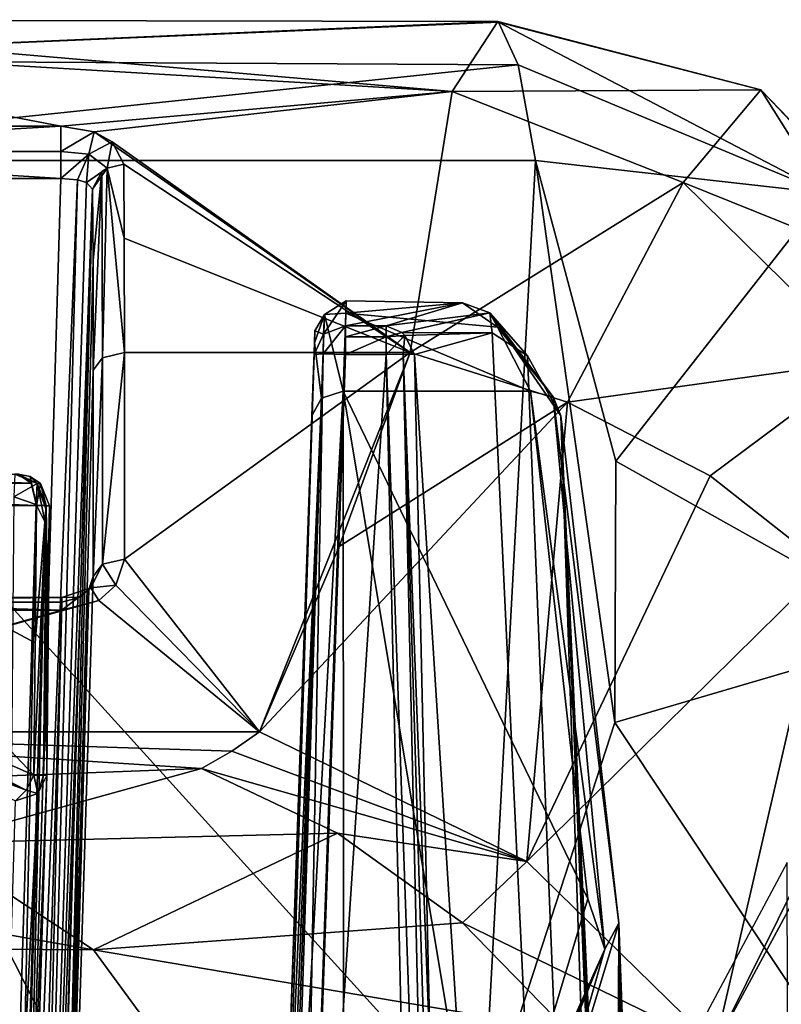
# Model space of a CAD drawing. Header units: millimetres. Extents: x -18.9 to 18.9, y -8.8 to 59.9.
# Tile 460 of 461: x 10 to 14.9, y 53.5 to 59.8. Entities that reach past the tile are written whole.
import ezdxf

# ---------------------------------------------------------------- set-up
doc = ezdxf.new("R2010")
doc.units = ezdxf.units.MM
doc.header["$LTSCALE"] = 65.185185
for name, color, linetype in [('1', 7, 'CONTINUOUS'), ('19', 7, 'CONTINUOUS'), ('248', 7, 'CONTINUOUS'), ('249', 7, 'CONTINUOUS'), ('255', 7, 'CONTINUOUS'), ('259', 7, 'CONTINUOUS'), ('260', 7, 'CONTINUOUS'), ('261', 7, 'CONTINUOUS'), ('262', 7, 'CONTINUOUS'), ('263', 7, 'CONTINUOUS'), ('264', 7, 'CONTINUOUS'), ('341', 7, 'CONTINUOUS'), ('342', 7, 'CONTINUOUS'), ('344', 7, 'CONTINUOUS'), ('354', 7, 'CONTINUOUS'), ('355', 7, 'CONTINUOUS'), ('401', 7, 'CONTINUOUS'), ('402', 7, 'CONTINUOUS'), ('403', 7, 'CONTINUOUS'), ('404', 7, 'CONTINUOUS'), ('405', 7, 'CONTINUOUS'), ('425', 7, 'CONTINUOUS'), ('437', 7, 'CONTINUOUS'), ('438', 7, 'CONTINUOUS'), ('443', 7, 'CONTINUOUS'), ('444', 7, 'CONTINUOUS'), ('445', 7, 'CONTINUOUS'), ('446', 7, 'CONTINUOUS'), ('511', 7, 'CONTINUOUS'), ('514', 7, 'CONTINUOUS'), ('515', 7, 'CONTINUOUS'), ('516', 7, 'CONTINUOUS'), ('517', 7, 'CONTINUOUS'), ('518', 7, 'CONTINUOUS'), ('519', 7, 'CONTINUOUS'), ('831', 7, 'CONTINUOUS'), ('862', 7, 'CONTINUOUS'), ('910', 7, 'CONTINUOUS'), ('922', 7, 'CONTINUOUS'), ('923', 7, 'CONTINUOUS'), ('924', 7, 'CONTINUOUS'), ('925', 7, 'CONTINUOUS'), ('945', 7, 'CONTINUOUS'), ('946', 7, 'CONTINUOUS'), ('947', 7, 'CONTINUOUS'), ('972', 7, 'CONTINUOUS'), ('973', 7, 'CONTINUOUS')]:
    doc.layers.add(name, color=color, linetype=linetype)

msp = doc.modelspace()

# ---------------------------------------------------------------- linework, layer by layer
at = {"layer": '1', "color": 7, "linetype": 'Continuous'}
for points in [[(14.4873, 53.2453, -9.6373), (15.1267, 54.4298, -8.5991), (14.4221, 26.4, -9.7346), (14.4873, 53.2453, -9.6373)], [(14.4221, 26.4, -9.7346), (15.1267, 54.4298, -8.5991), (15.1861, 26.4, -8.4937), (14.4221, 26.4, -9.7346)]]:
    msp.add_3dface(points, dxfattribs=at)
at = {"layer": '19', "color": 7, "linetype": 'Continuous'}
for points in [[(12.5656, 57.6651, -5.7951), (14.5415, 26.593, -3.3512), (13.061, 57.8023, -4.5559), (12.5656, 57.6651, -5.7951)], [(13.061, 57.8023, -4.5559), (14.5415, 26.593, -3.3512), (13.2876, 57.6564, -3.8633), (13.061, 57.8023, -4.5559)], [(12.6662, 53.1168, -5.9553), (14.5415, 26.593, -3.3512), (12.5656, 57.6651, -5.7951), (12.6662, 53.1168, -5.9553)], [(13.2876, 57.6564, -3.8633), (14.5415, 26.593, -3.3512), (13.5006, 57.2732, -3.0969), (13.2876, 57.6564, -3.8633)], [(14.9361, 26.207, 0), (14.8867, 26.387, 1.1335), (13.5006, 57.2732, -3.0969), (14.9361, 26.207, 0)], [(13.5006, 57.2732, -3.0969), (14.8867, 26.387, 1.1335), (13.8721, 54.0291, 1.6038), (13.5006, 57.2732, -3.0969)], [(14.8796, 26.3995, -1.2182), (14.9361, 26.207, 0), (13.5006, 57.2732, -3.0969), (14.8796, 26.3995, -1.2182)], [(14.8178, 26.4787, -1.7993), (14.8796, 26.3995, -1.2182), (13.5006, 57.2732, -3.0969), (14.8178, 26.4787, -1.7993)], [(14.7723, 26.5175, -2.1316), (14.8178, 26.4787, -1.7993), (13.5006, 57.2732, -3.0969), (14.7723, 26.5175, -2.1316)], [(14.5415, 26.593, -3.3512), (14.7723, 26.5175, -2.1316), (13.5006, 57.2732, -3.0969), (14.5415, 26.593, -3.3512)], [(13.8721, 54.0291, 1.6038), (13.7944, 34.593, 4.9133), (13.2058, 51.8435, 4.7701), (13.8721, 54.0291, 1.6038)], [(13.8475, 34.5631, 4.7647), (13.7944, 34.593, 4.9133), (13.8721, 54.0291, 1.6038), (13.8475, 34.5631, 4.7647)], [(13.8933, 34.4778, 4.6389), (13.8475, 34.5631, 4.7647), (13.8721, 54.0291, 1.6038), (13.8933, 34.4778, 4.6389)], [(13.9402, 34.207, 4.5267), (13.8933, 34.4778, 4.6389), (13.8721, 54.0291, 1.6038), (13.9402, 34.207, 4.5267)], [(13.9714, 33.4402, 4.5173), (13.9402, 34.207, 4.5267), (13.8721, 54.0291, 1.6038), (13.9714, 33.4402, 4.5173)], [(14.0055, 32.6, 4.5071), (13.9714, 33.4402, 4.5173), (13.8721, 54.0291, 1.6038), (14.0055, 32.6, 4.5071)], [(14.1264, 29.6194, 4.4706), (14.0055, 32.6, 4.5071), (13.8721, 54.0291, 1.6038), (14.1264, 29.6194, 4.4706)], [(14.2489, 26.593, 4.4333), (14.1264, 29.6194, 4.4706), (13.8721, 54.0291, 1.6038), (14.2489, 26.593, 4.4333)], [(14.4053, 26.593, 3.895), (14.2489, 26.593, 4.4333), (13.8721, 54.0291, 1.6038), (14.4053, 26.593, 3.895)], [(14.5415, 26.593, 3.3512), (14.4053, 26.593, 3.895), (13.8721, 54.0291, 1.6038), (14.5415, 26.593, 3.3512)], [(14.7878, 26.5056, 2.024), (14.5415, 26.593, 3.3512), (13.8721, 54.0291, 1.6038), (14.7878, 26.5056, 2.024)], [(14.8176, 26.4788, 1.8003), (14.7878, 26.5056, 2.024), (13.8721, 54.0291, 1.6038), (14.8176, 26.4788, 1.8003)], [(14.8867, 26.387, 1.1335), (14.8176, 26.4788, 1.8003), (13.8721, 54.0291, 1.6038), (14.8867, 26.387, 1.1335)]]:
    msp.add_3dface(points, dxfattribs=at)
at = {"layer": '248', "color": 7, "linetype": 'Continuous'}
for points in [[(13.338, 58.9045, -1.905), (7.3992, 58.9045, -1.905), (13.004, 52.7259, 6.9189), (13.338, 58.9045, -1.905)], [(13.004, 52.7259, 6.9189), (7.3992, 58.9045, -1.905), (11.5468, 50.7466, 9.7457), (13.004, 52.7259, 6.9189)], [(11.5468, 50.7466, 9.7457), (7.3992, 58.9045, -1.905), (9.4771, 49.0449, 12.1759), (11.5468, 50.7466, 9.7457)], [(13.8457, 55.3121, 3.2254), (13.338, 58.9045, -1.905), (13.004, 52.7259, 6.9189), (13.8457, 55.3121, 3.2254)], [(13.8523, 56.9835, 0.8384), (13.338, 58.9045, -1.905), (13.8457, 55.3121, 3.2254), (13.8523, 56.9835, 0.8384)]]:
    msp.add_3dface(points, dxfattribs=at)
at = {"layer": '249', "color": 7, "linetype": 'Continuous'}
for points in [[(11.5732, 55.2528, -10.5658), (10.7107, 56.3571, -9.7926), (12.5376, 57.6766, -8.8687), (11.5732, 55.2528, -10.5658)], [(12.5376, 57.6766, -8.8687), (10.7107, 56.3571, -9.7926), (10.7107, 57.6766, -8.8687), (12.5376, 57.6766, -8.8687)], [(12.0839, 56.4373, -9.7364), (11.5732, 55.2528, -10.5658), (12.5376, 57.6766, -8.8687), (12.0839, 56.4373, -9.7364)], [(10.6546, 56.1899, -9.9097), (10.7107, 56.3571, -9.7926), (11.5732, 55.2528, -10.5658), (10.6546, 56.1899, -9.9097)], [(10.5473, 56.0929, -9.9776), (10.6546, 56.1899, -9.9097), (11.5732, 55.2528, -10.5658), (10.5473, 56.0929, -9.9776)], [(10.3108, 56.0295, -10.022), (10.5473, 56.0929, -9.9776), (7.5459, 55.2528, -10.5658), (10.3108, 56.0295, -10.022)], [(7.5459, 55.2528, -10.5658), (10.5473, 56.0929, -9.9776), (11.5732, 55.2528, -10.5658), (7.5459, 55.2528, -10.5658)], [(7.5459, 56.0295, -10.022), (10.3108, 56.0295, -10.022), (7.5459, 55.2528, -10.5658), (7.5459, 56.0295, -10.022)]]:
    msp.add_3dface(points, dxfattribs=at)
at = {"layer": '255', "color": 7, "linetype": 'Continuous'}
for points in [[(7.4408, 59.549, -3.1824), (13.0978, 59.7929, -4.3749), (7.4785, 59.8048, -4.5757), (7.4408, 59.549, -3.1824)], [(13.0978, 59.7929, -4.3749), (12.8067, 59.3451, -6.8756), (7.4785, 59.8048, -4.5757), (13.0978, 59.7929, -4.3749)], [(7.4785, 59.8048, -4.5757), (12.8067, 59.3451, -6.8756), (7.51, 59.6593, -5.986), (7.4785, 59.8048, -4.5757)], [(13.1016, 59.7899, -4.3397), (13.0978, 59.7929, -4.3749), (7.4408, 59.549, -3.1824), (13.1016, 59.7899, -4.3397)], [(13.2287, 59.5166, -3.0888), (13.1016, 59.7899, -4.3397), (7.4408, 59.549, -3.1824), (13.2287, 59.5166, -3.0888)], [(7.51, 59.6593, -5.986), (12.8067, 59.3451, -6.8756), (10.3031, 59.1242, -7.2982), (7.51, 59.6593, -5.986)], [(7.5325, 59.1242, -7.2982), (7.51, 59.6593, -5.986), (10.3031, 59.1242, -7.2982), (7.5325, 59.1242, -7.2982)], [(7.3992, 58.9045, -1.905), (13.2287, 59.5166, -3.0888), (7.4408, 59.549, -3.1824), (7.3992, 58.9045, -1.905)], [(7.3992, 58.9045, -1.905), (13.338, 58.9045, -1.905), (13.2287, 59.5166, -3.0888), (7.3992, 58.9045, -1.905)], [(10.3031, 59.1242, -7.2982), (12.8067, 59.3451, -6.8756), (10.5155, 59.0889, -7.3574), (10.3031, 59.1242, -7.2982)], [(12.8067, 59.3451, -6.8756), (12.5376, 57.6766, -8.8687), (10.5155, 59.0889, -7.3574), (12.8067, 59.3451, -6.8756)], [(10.5155, 59.0889, -7.3574), (12.5376, 57.6766, -8.8687), (10.6308, 59.0249, -7.4606), (10.5155, 59.0889, -7.3574)], [(12.5376, 57.6766, -8.8687), (10.7059, 58.8817, -7.6731), (10.6308, 59.0249, -7.4606), (12.5376, 57.6766, -8.8687)], [(10.7059, 58.8817, -7.6731), (12.5376, 57.6766, -8.8687), (10.7092, 58.4083, -8.2433), (10.7059, 58.8817, -7.6731)], [(12.5376, 57.6766, -8.8687), (10.7107, 57.6766, -8.8687), (10.7092, 58.4083, -8.2433), (12.5376, 57.6766, -8.8687)]]:
    msp.add_3dface(points, dxfattribs=at)
at = {"layer": '259', "color": 7, "linetype": 'Continuous'}
for points in [[(7.5459, 55.2528, -10.5658), (11.5732, 55.2528, -10.5658), (11.3967, 55.1289, -10.66), (7.5459, 55.2528, -10.5658)], [(11.203, 55.0181, -10.7583), (7.5459, 55.2528, -10.5658), (11.3967, 55.1289, -10.66), (11.203, 55.0181, -10.7583)], [(7.5459, 55.2528, -10.5658), (11.203, 55.0181, -10.7583), (7.549, 54.8784, -10.9061), (7.5459, 55.2528, -10.5658)], [(11.203, 55.0181, -10.7583), (9.4735, 54.5416, -11.465), (7.549, 54.8784, -10.9061), (11.203, 55.0181, -10.7583)]]:
    msp.add_3dface(points, dxfattribs=at)
at = {"layer": '260', "color": 7, "linetype": 'Continuous'}
for points in [[(13.338, 58.9045, -1.905), (13.8523, 56.9835, 0.8384), (15.1947, 58.6961, -2.5956), (13.338, 58.9045, -1.905)], [(13.8523, 56.9835, 0.8384), (15.8072, 55.8868, 1.4165), (15.1947, 58.6961, -2.5956), (13.8523, 56.9835, 0.8384)], [(13.8523, 56.9835, 0.8384), (13.8457, 55.3121, 3.2254), (15.8072, 55.8868, 1.4165), (13.8523, 56.9835, 0.8384)], [(13.8457, 55.3121, 3.2254), (15.3374, 53.0698, 5.4396), (15.8072, 55.8868, 1.4165), (13.8457, 55.3121, 3.2254)], [(13.8457, 55.3121, 3.2254), (13.004, 52.7259, 6.9189), (15.3374, 53.0698, 5.4396), (13.8457, 55.3121, 3.2254)]]:
    msp.add_3dface(points, dxfattribs=at)
at = {"layer": '261', "color": 7, "linetype": 'Continuous'}
for points in [[(12.8067, 59.3451, -6.8756), (13.0978, 59.7929, -4.3749), (14.7798, 59.3568, -4.972), (12.8067, 59.3451, -6.8756)], [(13.0978, 59.7929, -4.3749), (13.1016, 59.7899, -4.3397), (14.7798, 59.3568, -4.972), (13.0978, 59.7929, -4.3749)], [(13.1016, 59.7899, -4.3397), (13.2287, 59.5166, -3.0888), (15.1947, 58.6961, -2.5956), (13.1016, 59.7899, -4.3397)], [(13.1016, 59.7899, -4.3397), (15.1947, 58.6961, -2.5956), (14.7798, 59.3568, -4.972), (13.1016, 59.7899, -4.3397)], [(13.2287, 59.5166, -3.0888), (13.338, 58.9045, -1.905), (15.1947, 58.6961, -2.5956), (13.2287, 59.5166, -3.0888)], [(14.2838, 58.7645, -7.2298), (12.8067, 59.3451, -6.8756), (14.7798, 59.3568, -4.972), (14.2838, 58.7645, -7.2298)], [(15.9913, 58.076, -5.5127), (14.2838, 58.7645, -7.2298), (14.7798, 59.3568, -4.972), (15.9913, 58.076, -5.5127)], [(15.1947, 58.6961, -2.5956), (16.4516, 57.6238, -3.7151), (14.7798, 59.3568, -4.972), (15.1947, 58.6961, -2.5956)], [(16.4516, 57.6238, -3.7151), (15.9913, 58.076, -5.5127), (14.7798, 59.3568, -4.972), (16.4516, 57.6238, -3.7151)], [(12.5376, 57.6766, -8.8687), (12.8067, 59.3451, -6.8756), (14.2838, 58.7645, -7.2298), (12.5376, 57.6766, -8.8687)], [(12.5376, 57.6766, -8.8687), (14.2838, 58.7645, -7.2298), (13.5425, 57.3595, -8.8969), (12.5376, 57.6766, -8.8687)], [(14.2838, 58.7645, -7.2298), (15.4419, 57.624, -7.1898), (13.5425, 57.3595, -8.8969), (14.2838, 58.7645, -7.2298)], [(15.4419, 57.624, -7.1898), (14.2838, 58.7645, -7.2298), (15.9913, 58.076, -5.5127), (15.4419, 57.624, -7.1898)], [(13.5425, 57.3595, -8.8969), (15.4419, 57.624, -7.1898), (14.4562, 56.8892, -8.6625), (13.5425, 57.3595, -8.8969)], [(14.4562, 56.8892, -8.6625), (15.4419, 57.624, -7.1898), (15.1959, 56.3081, -8.1868), (14.4562, 56.8892, -8.6625)]]:
    msp.add_3dface(points, dxfattribs=at)
at = {"layer": '262', "color": 7, "linetype": 'Continuous'}
for points in [[(12.0839, 56.4373, -9.7364), (12.5376, 57.6766, -8.8687), (13.5425, 57.3595, -8.8969), (12.0839, 56.4373, -9.7364)], [(11.5732, 55.2528, -10.5658), (12.0839, 56.4373, -9.7364), (13.5425, 57.3595, -8.8969), (11.5732, 55.2528, -10.5658)], [(11.5732, 55.2528, -10.5658), (13.5425, 57.3595, -8.8969), (13.2823, 54.4227, -10.5171), (11.5732, 55.2528, -10.5658)], [(13.5425, 57.3595, -8.8969), (14.4562, 56.8892, -8.6625), (13.2823, 54.4227, -10.5171), (13.5425, 57.3595, -8.8969)], [(14.4562, 56.8892, -8.6625), (15.1959, 56.3081, -8.1868), (13.2823, 54.4227, -10.5171), (14.4562, 56.8892, -8.6625)], [(15.1959, 56.3081, -8.1868), (14.4873, 53.2453, -9.6373), (13.2823, 54.4227, -10.5171), (15.1959, 56.3081, -8.1868)], [(15.6945, 55.6691, -7.5128), (14.4873, 53.2453, -9.6373), (15.1959, 56.3081, -8.1868), (15.6945, 55.6691, -7.5128)], [(15.6945, 55.6691, -7.5128), (15.1267, 54.4298, -8.5991), (14.4873, 53.2453, -9.6373), (15.6945, 55.6691, -7.5128)]]:
    msp.add_3dface(points, dxfattribs=at)
at = {"layer": '263', "color": 7, "linetype": 'Continuous'}
for points in [[(11.3967, 55.1289, -10.66), (11.5732, 55.2528, -10.5658), (13.2823, 54.4227, -10.5171), (11.3967, 55.1289, -10.66)], [(11.203, 55.0181, -10.7583), (11.3967, 55.1289, -10.66), (13.2823, 54.4227, -10.5171), (11.203, 55.0181, -10.7583)], [(11.203, 55.0181, -10.7583), (13.2823, 54.4227, -10.5171), (12.072, 54.6037, -10.963), (11.203, 55.0181, -10.7583)], [(12.072, 54.6037, -10.963), (13.2823, 54.4227, -10.5171), (12.8723, 54.0308, -10.9513), (12.072, 54.6037, -10.963)], [(13.2823, 54.4227, -10.5171), (14.4873, 53.2453, -9.6373), (12.8723, 54.0308, -10.9513), (13.2823, 54.4227, -10.5171)], [(12.8723, 54.0308, -10.9513), (14.4873, 53.2453, -9.6373), (13.5405, 53.3447, -10.7244), (12.8723, 54.0308, -10.9513)]]:
    msp.add_3dface(points, dxfattribs=at)
at = {"layer": '264', "color": 7, "linetype": 'Continuous'}
for points in [[(9.4735, 54.5416, -11.465), (11.203, 55.0181, -10.7583), (12.072, 54.6037, -10.963), (9.4735, 54.5416, -11.465)], [(9.4735, 54.5416, -11.465), (12.072, 54.6037, -10.963), (10.5121, 53.8592, -12.3087), (9.4735, 54.5416, -11.465)], [(12.072, 54.6037, -10.963), (12.8723, 54.0308, -10.9513), (10.5121, 53.8592, -12.3087), (12.072, 54.6037, -10.963)], [(7.4126, 54.4066, -12.0421), (9.4735, 54.5416, -11.465), (10.5121, 53.8592, -12.3087), (7.4126, 54.4066, -12.0421)], [(8.2579, 53.8732, -13.4335), (7.4126, 54.4066, -12.0421), (10.5121, 53.8592, -12.3087), (8.2579, 53.8732, -13.4335)], [(12.8723, 54.0308, -10.9513), (13.5405, 53.3447, -10.7244), (10.5121, 53.8592, -12.3087), (12.8723, 54.0308, -10.9513)], [(8.881, 52.6252, -14.4401), (8.2579, 53.8732, -13.4335), (11.3594, 52.7035, -12.7588), (8.881, 52.6252, -14.4401)], [(11.3594, 52.7035, -12.7588), (8.2579, 53.8732, -13.4335), (10.5121, 53.8592, -12.3087), (11.3594, 52.7035, -12.7588)], [(13.5405, 53.3447, -10.7244), (11.3594, 52.7035, -12.7588), (10.5121, 53.8592, -12.3087), (13.5405, 53.3447, -10.7244)]]:
    msp.add_3dface(points, dxfattribs=at)
at = {"layer": '341', "color": 7, "linetype": 'Continuous'}
for points in [[(10.5059, 58.7208, -7.5599), (10.5092, 58.2663, -8.1073), (10.2034, 46.3972, 4.9675), (10.5059, 58.7208, -7.5599)], [(10.2034, 48.5327, 6.4627), (10.5059, 58.7208, -7.5599), (10.2034, 46.3972, 4.9675), (10.2034, 48.5327, 6.4627)], [(10.5092, 58.2663, -8.1073), (10.5108, 57.5639, -8.7077), (10.2034, 46.3972, 4.9675), (10.5092, 58.2663, -8.1073)], [(10.2034, 46.3972, 4.9675), (10.5108, 57.5639, -8.7077), (10.5108, 56.2444, -9.6316), (10.2034, 46.3972, 4.9675)]]:
    msp.add_3dface(points, dxfattribs=at)
at = {"layer": '342', "color": 7, "linetype": 'Continuous'}
msp.add_3dface([(10.3108, 56.0806, -9.7463), (7.5459, 56.0806, -9.7463), (10.0035, 46.2334, 4.8528), (10.3108, 56.0806, -9.7463)], dxfattribs=at)
at = {"layer": '344', "color": 7, "linetype": 'Continuous'}
msp.add_3dface([(10.0035, 48.6965, 6.5774), (7.5325, 58.7897, -7.3147), (10.3031, 58.7897, -7.3147), (10.0035, 48.6965, 6.5774)], dxfattribs=at)
at = {"layer": '354', "color": 7, "linetype": 'Continuous'}
for points in [[(10.2034, 46.3972, 4.9675), (10.5108, 56.2444, -9.6316), (10.4828, 56.1615, -9.6912), (10.2034, 46.3972, 4.9675)], [(10.1432, 46.2793, 4.8866), (10.2034, 46.3972, 4.9675), (10.4828, 56.1615, -9.6912), (10.1432, 46.2793, 4.8866)], [(10.4291, 56.1131, -9.7252), (10.1432, 46.2793, 4.8866), (10.4828, 56.1615, -9.6912), (10.4291, 56.1131, -9.7252)], [(10.3108, 56.0806, -9.7463), (10.0782, 46.2447, 4.862), (10.4291, 56.1131, -9.7252), (10.3108, 56.0806, -9.7463)], [(10.0782, 46.2447, 4.862), (10.1432, 46.2793, 4.8866), (10.4291, 56.1131, -9.7252), (10.0782, 46.2447, 4.862)], [(10.3108, 56.0806, -9.7463), (10.0035, 46.2334, 4.8528), (10.0782, 46.2447, 4.862), (10.3108, 56.0806, -9.7463)]]:
    msp.add_3dface(points, dxfattribs=at)
at = {"layer": '355', "color": 7, "linetype": 'Continuous'}
for points in [[(10.0035, 48.6965, 6.5774), (10.3031, 58.7897, -7.3147), (10.4096, 58.7816, -7.3552), (10.0035, 48.6965, 6.5774)], [(10.1448, 48.6477, 6.545), (10.0035, 48.6965, 6.5774), (10.4096, 58.7816, -7.3552), (10.1448, 48.6477, 6.545)], [(10.4676, 58.7644, -7.4234), (10.1448, 48.6477, 6.545), (10.4096, 58.7816, -7.3552), (10.4676, 58.7644, -7.4234)], [(10.5059, 58.7208, -7.5599), (10.1448, 48.6477, 6.545), (10.4676, 58.7644, -7.4234), (10.5059, 58.7208, -7.5599)], [(10.5059, 58.7208, -7.5599), (10.2034, 48.5327, 6.4627), (10.1448, 48.6477, 6.545), (10.5059, 58.7208, -7.5599)]]:
    msp.add_3dface(points, dxfattribs=at)
at = {"layer": '401', "color": 7, "linetype": 'Continuous'}
for points in [[(7.5325, 59.1242, -7.2982), (10.3031, 59.1242, -7.2982), (7.5325, 58.9614, -7.3969), (7.5325, 59.1242, -7.2982)], [(7.5325, 58.9614, -7.3969), (10.3031, 59.1242, -7.2982), (10.3031, 58.9614, -7.3969), (7.5325, 58.9614, -7.3969)], [(10.3031, 58.7897, -7.3147), (7.5325, 58.7897, -7.3147), (7.5325, 58.9614, -7.3969), (10.3031, 58.7897, -7.3147)], [(10.3031, 58.7897, -7.3147), (7.5325, 58.9614, -7.3969), (10.3031, 58.9614, -7.3969), (10.3031, 58.7897, -7.3147)]]:
    msp.add_3dface(points, dxfattribs=at)
at = {"layer": '402', "color": 7, "linetype": 'Continuous'}
for points in [[(10.3031, 59.1242, -7.2982), (10.5155, 59.0889, -7.3574), (10.3031, 58.9614, -7.3969), (10.3031, 59.1242, -7.2982)], [(10.3031, 58.9614, -7.3969), (10.5155, 59.0889, -7.3574), (10.4834, 58.9448, -7.4669), (10.3031, 58.9614, -7.3969)], [(10.5155, 59.0889, -7.3574), (10.6308, 59.0249, -7.4606), (10.4834, 58.9448, -7.4669), (10.5155, 59.0889, -7.3574)], [(10.6308, 59.0249, -7.4606), (10.5993, 58.8562, -7.6557), (10.4834, 58.9448, -7.4669), (10.6308, 59.0249, -7.4606)], [(10.6308, 59.0249, -7.4606), (10.7059, 58.8817, -7.6731), (10.5993, 58.8562, -7.6557), (10.6308, 59.0249, -7.4606)], [(10.3031, 58.7897, -7.3147), (10.3031, 58.9614, -7.3969), (10.4834, 58.9448, -7.4669), (10.3031, 58.7897, -7.3147)], [(10.4096, 58.7816, -7.3552), (10.3031, 58.7897, -7.3147), (10.4834, 58.9448, -7.4669), (10.4096, 58.7816, -7.3552)], [(10.4676, 58.7644, -7.4234), (10.4096, 58.7816, -7.3552), (10.4834, 58.9448, -7.4669), (10.4676, 58.7644, -7.4234)], [(10.5993, 58.8562, -7.6557), (10.4676, 58.7644, -7.4234), (10.4834, 58.9448, -7.4669), (10.5993, 58.8562, -7.6557)], [(10.5059, 58.7208, -7.5599), (10.4676, 58.7644, -7.4234), (10.5993, 58.8562, -7.6557), (10.5059, 58.7208, -7.5599)], [(10.5657, 58.8344, -7.6404), (10.5059, 58.7208, -7.5599), (10.5993, 58.8562, -7.6557), (10.5657, 58.8344, -7.6404)]]:
    msp.add_3dface(points, dxfattribs=at)
at = {"layer": '403', "color": 7, "linetype": 'Continuous'}
for points in [[(10.5657, 58.8344, -7.6404), (10.5993, 58.8562, -7.6557), (10.5705, 57.6437, -8.8217), (10.5657, 58.8344, -7.6404)], [(10.5993, 58.8562, -7.6557), (10.7107, 57.6766, -8.8687), (10.5705, 57.6437, -8.8217), (10.5993, 58.8562, -7.6557)], [(10.7059, 58.8817, -7.6731), (10.7092, 58.4083, -8.2433), (10.5993, 58.8562, -7.6557), (10.7059, 58.8817, -7.6731)], [(10.7092, 58.4083, -8.2433), (10.7107, 57.6766, -8.8687), (10.5993, 58.8562, -7.6557), (10.7092, 58.4083, -8.2433)], [(10.5092, 58.2663, -8.1073), (10.5059, 58.7208, -7.5599), (10.5657, 58.8344, -7.6404), (10.5092, 58.2663, -8.1073)], [(10.5108, 57.5639, -8.7077), (10.5092, 58.2663, -8.1073), (10.5657, 58.8344, -7.6404), (10.5108, 57.5639, -8.7077)], [(10.5108, 57.5639, -8.7077), (10.5657, 58.8344, -7.6404), (10.5705, 57.6437, -8.8217), (10.5108, 57.5639, -8.7077)]]:
    msp.add_3dface(points, dxfattribs=at)
at = {"layer": '404', "color": 7, "linetype": 'Continuous'}
for points in [[(10.7107, 57.6766, -8.8687), (10.7107, 56.3571, -9.7926), (10.5705, 56.3242, -9.7456), (10.7107, 57.6766, -8.8687)], [(10.5705, 57.6437, -8.8217), (10.7107, 57.6766, -8.8687), (10.5705, 56.3242, -9.7456), (10.5705, 57.6437, -8.8217)], [(10.5108, 56.2444, -9.6316), (10.5108, 57.5639, -8.7077), (10.5705, 57.6437, -8.8217), (10.5108, 56.2444, -9.6316)], [(10.5108, 56.2444, -9.6316), (10.5705, 57.6437, -8.8217), (10.5705, 56.3242, -9.7456), (10.5108, 56.2444, -9.6316)]]:
    msp.add_3dface(points, dxfattribs=at)
at = {"layer": '405', "color": 7, "linetype": 'Continuous'}
for points in [[(10.7107, 56.3571, -9.7926), (10.6546, 56.1899, -9.9097), (10.5705, 56.3242, -9.7456), (10.7107, 56.3571, -9.7926)], [(10.5705, 56.3242, -9.7456), (10.6546, 56.1899, -9.9097), (10.4951, 56.1737, -9.8522), (10.5705, 56.3242, -9.7456)], [(10.5108, 56.2444, -9.6316), (10.5705, 56.3242, -9.7456), (10.4951, 56.1737, -9.8522), (10.5108, 56.2444, -9.6316)], [(10.4828, 56.1615, -9.6912), (10.5108, 56.2444, -9.6316), (10.4951, 56.1737, -9.8522), (10.4828, 56.1615, -9.6912)], [(10.5473, 56.0929, -9.9776), (10.3108, 56.0295, -10.022), (10.4951, 56.1737, -9.8522), (10.5473, 56.0929, -9.9776)], [(10.3108, 56.0295, -10.022), (10.3108, 56.1114, -9.8946), (10.4951, 56.1737, -9.8522), (10.3108, 56.0295, -10.022)], [(10.3108, 56.1114, -9.8946), (10.4291, 56.1131, -9.7252), (10.4951, 56.1737, -9.8522), (10.3108, 56.1114, -9.8946)], [(10.4291, 56.1131, -9.7252), (10.4828, 56.1615, -9.6912), (10.4951, 56.1737, -9.8522), (10.4291, 56.1131, -9.7252)], [(10.6546, 56.1899, -9.9097), (10.5473, 56.0929, -9.9776), (10.4951, 56.1737, -9.8522), (10.6546, 56.1899, -9.9097)], [(10.3108, 56.0806, -9.7463), (10.4291, 56.1131, -9.7252), (10.3108, 56.1114, -9.8946), (10.3108, 56.0806, -9.7463)]]:
    msp.add_3dface(points, dxfattribs=at)
at = {"layer": '425', "color": 7, "linetype": 'Continuous'}
for points in [[(10.3108, 56.1114, -9.8946), (10.3108, 56.0295, -10.022), (7.5459, 56.1111, -9.8962), (10.3108, 56.1114, -9.8946)], [(7.5459, 56.0806, -9.7463), (10.3108, 56.0806, -9.7463), (10.3108, 56.1114, -9.8946), (7.5459, 56.0806, -9.7463)], [(7.5459, 56.0806, -9.7463), (10.3108, 56.1114, -9.8946), (7.5459, 56.1111, -9.8962), (7.5459, 56.0806, -9.7463)], [(10.3108, 56.0295, -10.022), (7.5459, 56.0295, -10.022), (7.5459, 56.1111, -9.8962), (10.3108, 56.0295, -10.022)]]:
    msp.add_3dface(points, dxfattribs=at)
at = {"layer": '437', "color": 7, "linetype": 'Continuous'}
for points in [[(11.9281, 57.815, -4.8444), (11.9255, 57.7401, -4.1037), (11.9229, 57.6651, -5.7114), (11.9281, 57.815, -4.8444)], [(11.9255, 57.7401, -4.1037), (11.9092, 57.2732, -3.0522), (11.9229, 57.6651, -5.7114), (11.9255, 57.7401, -4.1037)], [(11.6682, 50.3721, 6.8036), (11.6147, 48.8384, -6.0197), (11.9229, 57.6651, -5.7114), (11.6682, 50.3721, 6.8036)], [(11.9092, 57.2732, -3.0522), (11.6682, 50.3721, 6.8036), (11.9229, 57.6651, -5.7114), (11.9092, 57.2732, -3.0522)]]:
    msp.add_3dface(points, dxfattribs=at)
at = {"layer": '438', "color": 7, "linetype": 'Continuous'}
for points in [[(12.1228, 57.6651, -5.9113), (11.8241, 49.1116, -6.21), (12.3841, 57.6651, -5.9113), (12.1228, 57.6651, -5.9113)], [(12.3841, 57.6651, -5.9113), (11.8241, 49.1116, -6.21), (12.4835, 53.1998, -6.0672), (12.3841, 57.6651, -5.9113)]]:
    msp.add_3dface(points, dxfattribs=at)
at = {"layer": '443', "color": 7, "linetype": 'Continuous'}
for points in [[(12.1123, 50.5289, 6.9183), (11.8681, 50.5289, 6.9183), (12.1091, 57.43, -2.9374), (12.1123, 50.5289, 6.9183)], [(13.0176, 52.0001, 4.8173), (12.1123, 50.5289, 6.9183), (12.1091, 57.43, -2.9374), (13.0176, 52.0001, 4.8173)], [(13.6736, 54.1858, 1.6958), (13.0176, 52.0001, 4.8173), (12.1091, 57.43, -2.9374), (13.6736, 54.1858, 1.6958)], [(13.3058, 57.43, -2.9374), (13.6736, 54.1858, 1.6958), (12.1091, 57.43, -2.9374), (13.3058, 57.43, -2.9374)]]:
    msp.add_3dface(points, dxfattribs=at)
at = {"layer": '444', "color": 7, "linetype": 'Continuous'}
for points in [[(12.1228, 57.8481, -5.774), (12.8723, 57.9945, -4.4712), (12.128, 58.0078, -4.8489), (12.1228, 57.8481, -5.774)], [(12.3841, 57.8481, -5.774), (12.8723, 57.9945, -4.4712), (12.1228, 57.8481, -5.774), (12.3841, 57.8481, -5.774)], [(12.128, 58.0078, -4.8489), (12.8723, 57.9945, -4.4712), (12.1254, 57.9281, -4.0591), (12.128, 58.0078, -4.8489)], [(12.8723, 57.9945, -4.4712), (13.0957, 57.8386, -3.7435), (12.1254, 57.9281, -4.0591), (12.8723, 57.9945, -4.4712)], [(13.3058, 57.43, -2.9374), (12.1091, 57.43, -2.9374), (12.1254, 57.9281, -4.0591), (13.3058, 57.43, -2.9374)], [(13.0957, 57.8386, -3.7435), (13.3058, 57.43, -2.9374), (12.1254, 57.9281, -4.0591), (13.0957, 57.8386, -3.7435)]]:
    msp.add_3dface(points, dxfattribs=at)
at = {"layer": '445', "color": 7, "linetype": 'Continuous'}
for points in [[(11.9229, 57.6651, -5.7114), (11.6147, 48.8384, -6.0197), (11.6443, 48.9685, -6.1121), (11.9229, 57.6651, -5.7114)], [(11.9229, 57.6651, -5.7114), (11.6443, 48.9685, -6.1121), (11.9815, 57.668, -5.8527), (11.9229, 57.6651, -5.7114)], [(11.6443, 48.9685, -6.1121), (11.7014, 49.0535, -6.1715), (11.9815, 57.668, -5.8527), (11.6443, 48.9685, -6.1121)], [(11.7014, 49.0535, -6.1715), (11.8241, 49.1116, -6.21), (11.9815, 57.668, -5.8527), (11.7014, 49.0535, -6.1715)], [(11.8241, 49.1116, -6.21), (12.1228, 57.6651, -5.9113), (11.9815, 57.668, -5.8527), (11.8241, 49.1116, -6.21)]]:
    msp.add_3dface(points, dxfattribs=at)
at = {"layer": '446', "color": 7, "linetype": 'Continuous'}
for points in [[(12.3841, 57.6651, -5.9113), (12.6867, 49.0637, -6.1775), (12.4918, 57.6664, -5.8797), (12.3841, 57.6651, -5.9113)], [(12.3841, 57.6651, -5.9113), (12.4835, 53.1998, -6.0672), (12.6867, 49.0637, -6.1775), (12.3841, 57.6651, -5.9113)], [(12.7576, 48.9563, -6.1018), (12.6662, 53.1168, -5.9553), (12.4918, 57.6664, -5.8797), (12.7576, 48.9563, -6.1018)], [(12.6867, 49.0637, -6.1775), (12.7576, 48.9563, -6.1018), (12.4918, 57.6664, -5.8797), (12.6867, 49.0637, -6.1775)], [(12.6662, 53.1168, -5.9553), (12.5656, 57.6651, -5.7951), (12.4918, 57.6664, -5.8797), (12.6662, 53.1168, -5.9553)]]:
    msp.add_3dface(points, dxfattribs=at)
at = {"layer": '511', "color": 7, "linetype": 'Continuous'}
for points in [[(13.6736, 54.1858, 1.6958), (13.3058, 57.43, -2.9374), (13.7823, 53.8637, 2.0411), (13.6736, 54.1858, 1.6958)], [(13.3058, 57.43, -2.9374), (13.451, 57.3935, -3), (13.7823, 53.8637, 2.0411), (13.3058, 57.43, -2.9374)], [(13.5006, 57.2732, -3.0969), (13.8721, 54.0291, 1.6038), (13.451, 57.3935, -3), (13.5006, 57.2732, -3.0969)], [(13.451, 57.3935, -3), (13.8721, 54.0291, 1.6038), (13.7823, 53.8637, 2.0411), (13.451, 57.3935, -3)], [(13.0176, 52.0001, 4.8173), (13.6736, 54.1858, 1.6958), (13.7823, 53.8637, 2.0411), (13.0176, 52.0001, 4.8173)], [(13.8721, 54.0291, 1.6038), (13.2058, 51.8435, 4.7701), (13.7823, 53.8637, 2.0411), (13.8721, 54.0291, 1.6038)], [(13.7823, 53.8637, 2.0411), (12.2866, 50.3721, 6.9015), (12.2482, 50.441, 6.9292), (13.7823, 53.8637, 2.0411)], [(13.0176, 52.0001, 4.8173), (13.7823, 53.8637, 2.0411), (12.2482, 50.441, 6.9292), (13.0176, 52.0001, 4.8173)], [(13.2058, 51.8435, 4.7701), (12.2866, 50.3721, 6.9015), (13.7823, 53.8637, 2.0411), (13.2058, 51.8435, 4.7701)]]:
    msp.add_3dface(points, dxfattribs=at)
at = {"layer": '514', "color": 7, "linetype": 'Continuous'}
for points in [[(12.1091, 57.43, -2.9374), (11.8681, 50.5289, 6.9183), (11.7282, 50.4837, 6.8833), (12.1091, 57.43, -2.9374)], [(12.1091, 57.43, -2.9374), (11.7282, 50.4837, 6.8833), (11.9697, 57.3853, -2.9722), (12.1091, 57.43, -2.9374)], [(11.6682, 50.3721, 6.8036), (11.9092, 57.2732, -3.0522), (11.9697, 57.3853, -2.9722), (11.6682, 50.3721, 6.8036)], [(11.7282, 50.4837, 6.8833), (11.6682, 50.3721, 6.8036), (11.9697, 57.3853, -2.9722), (11.7282, 50.4837, 6.8833)]]:
    msp.add_3dface(points, dxfattribs=at)
at = {"layer": '515', "color": 7, "linetype": 'Continuous'}
for points in [[(12.1228, 57.8481, -5.774), (12.128, 58.0078, -4.8489), (11.984, 57.7955, -5.755), (12.1228, 57.8481, -5.774)], [(11.984, 57.7955, -5.755), (12.128, 58.0078, -4.8489), (11.9884, 57.9194, -4.3145), (11.984, 57.7955, -5.755)], [(12.128, 58.0078, -4.8489), (12.1254, 57.9281, -4.0591), (11.9884, 57.9194, -4.3145), (12.128, 58.0078, -4.8489)], [(11.9255, 57.7401, -4.1037), (11.9281, 57.815, -4.8444), (11.9884, 57.9194, -4.3145), (11.9255, 57.7401, -4.1037)], [(11.9697, 57.3853, -2.9722), (11.9255, 57.7401, -4.1037), (11.9884, 57.9194, -4.3145), (11.9697, 57.3853, -2.9722)], [(11.9281, 57.815, -4.8444), (11.984, 57.7955, -5.755), (11.9884, 57.9194, -4.3145), (11.9281, 57.815, -4.8444)], [(12.1091, 57.43, -2.9374), (11.9697, 57.3853, -2.9722), (11.9884, 57.9194, -4.3145), (12.1091, 57.43, -2.9374)], [(12.1254, 57.9281, -4.0591), (12.1091, 57.43, -2.9374), (11.9884, 57.9194, -4.3145), (12.1254, 57.9281, -4.0591)], [(11.9281, 57.815, -4.8444), (11.9229, 57.6651, -5.7114), (11.984, 57.7955, -5.755), (11.9281, 57.815, -4.8444)], [(11.9092, 57.2732, -3.0522), (11.9255, 57.7401, -4.1037), (11.9697, 57.3853, -2.9722), (11.9092, 57.2732, -3.0522)]]:
    msp.add_3dface(points, dxfattribs=at)
at = {"layer": '516', "color": 7, "linetype": 'Continuous'}
for points in [[(12.1228, 57.6651, -5.9113), (12.1228, 57.8481, -5.774), (11.9815, 57.668, -5.8527), (12.1228, 57.6651, -5.9113)], [(11.9815, 57.668, -5.8527), (12.1228, 57.8481, -5.774), (11.984, 57.7955, -5.755), (11.9815, 57.668, -5.8527)], [(12.1228, 57.8481, -5.774), (12.1228, 57.6651, -5.9113), (12.1228, 57.7774, -5.872), (12.1228, 57.8481, -5.774)], [(11.9229, 57.6651, -5.7114), (11.9815, 57.668, -5.8527), (11.984, 57.7955, -5.755), (11.9229, 57.6651, -5.7114)]]:
    msp.add_3dface(points, dxfattribs=at)
at = {"layer": '517', "color": 7, "linetype": 'Continuous'}
for points in [[(12.3841, 57.8481, -5.774), (12.1228, 57.8481, -5.774), (12.1228, 57.7774, -5.872), (12.3841, 57.8481, -5.774)], [(12.3841, 57.8481, -5.774), (12.1228, 57.7774, -5.872), (12.3841, 57.7779, -5.8716), (12.3841, 57.8481, -5.774)], [(12.1228, 57.6651, -5.9113), (12.3841, 57.6651, -5.9113), (12.3841, 57.7779, -5.8716), (12.1228, 57.6651, -5.9113)], [(12.1228, 57.7774, -5.872), (12.1228, 57.6651, -5.9113), (12.3841, 57.7779, -5.8716), (12.1228, 57.7774, -5.872)]]:
    msp.add_3dface(points, dxfattribs=at)
at = {"layer": '518', "color": 7, "linetype": 'Continuous'}
for points in [[(12.3841, 57.8481, -5.774), (12.3841, 57.7779, -5.8716), (12.4835, 57.8048, -5.8043), (12.3841, 57.8481, -5.774)], [(12.4835, 57.8048, -5.8043), (12.3841, 57.7779, -5.8716), (12.5033, 57.7869, -5.8073), (12.4835, 57.8048, -5.8043)], [(12.3841, 57.6651, -5.9113), (12.4918, 57.6664, -5.8797), (12.5033, 57.7869, -5.8073), (12.3841, 57.6651, -5.9113)], [(12.3841, 57.7779, -5.8716), (12.3841, 57.6651, -5.9113), (12.5033, 57.7869, -5.8073), (12.3841, 57.7779, -5.8716)], [(12.4918, 57.6664, -5.8797), (12.5656, 57.6651, -5.7951), (12.5033, 57.7869, -5.8073), (12.4918, 57.6664, -5.8797)]]:
    msp.add_3dface(points, dxfattribs=at)
at = {"layer": '519', "color": 7, "linetype": 'Continuous'}
for points in [[(12.8723, 57.9945, -4.4712), (12.3841, 57.8481, -5.774), (13.0463, 57.9316, -4.3817), (12.8723, 57.9945, -4.4712)], [(13.0957, 57.8386, -3.7435), (12.8723, 57.9945, -4.4712), (13.0463, 57.9316, -4.3817), (13.0957, 57.8386, -3.7435)], [(12.3841, 57.8481, -5.774), (12.4835, 57.8048, -5.8043), (13.0463, 57.9316, -4.3817), (12.3841, 57.8481, -5.774)], [(12.4835, 57.8048, -5.8043), (13.061, 57.8023, -4.5559), (13.0463, 57.9316, -4.3817), (12.4835, 57.8048, -5.8043)], [(13.061, 57.8023, -4.5559), (13.2876, 57.6564, -3.8633), (13.0463, 57.9316, -4.3817), (13.061, 57.8023, -4.5559)], [(13.2876, 57.6564, -3.8633), (13.5006, 57.2732, -3.0969), (13.0463, 57.9316, -4.3817), (13.2876, 57.6564, -3.8633)], [(13.5006, 57.2732, -3.0969), (13.451, 57.3935, -3), (13.0463, 57.9316, -4.3817), (13.5006, 57.2732, -3.0969)], [(13.451, 57.3935, -3), (13.0957, 57.8386, -3.7435), (13.0463, 57.9316, -4.3817), (13.451, 57.3935, -3)], [(13.061, 57.8023, -4.5559), (12.4835, 57.8048, -5.8043), (12.5033, 57.7869, -5.8073), (13.061, 57.8023, -4.5559)], [(12.5656, 57.6651, -5.7951), (13.061, 57.8023, -4.5559), (12.5033, 57.7869, -5.8073), (12.5656, 57.6651, -5.7951)], [(13.3058, 57.43, -2.9374), (13.0957, 57.8386, -3.7435), (13.451, 57.3935, -3), (13.3058, 57.43, -2.9374)]]:
    msp.add_3dface(points, dxfattribs=at)
at = {"layer": '831', "color": 7, "linetype": 'Continuous'}
msp.add_3dface([(14.321, 53.2457, -9.5262), (15.0115, 26.4, -8.3961), (14.947, 54.418, -8.5104), (14.321, 53.2457, -9.5262)], dxfattribs=at)
at = {"layer": '862', "color": 7, "linetype": 'Continuous'}
for points in [[(10.1305, 54.9759, -7.2664), (8.4781, 55.7012, -8.3143), (8.4962, 56.7, -8.3042), (10.1305, 54.9759, -7.2664)], [(10.1389, 55.8211, -7.2603), (10.1305, 54.9759, -7.2664), (8.4962, 56.7, -8.3042), (10.1389, 55.8211, -7.2603)], [(10.1477, 56.7, -7.254), (10.1389, 55.8211, -7.2603), (8.4962, 56.7, -8.3042), (10.1477, 56.7, -7.254)]]:
    msp.add_3dface(points, dxfattribs=at)
at = {"layer": '910', "color": 7, "linetype": 'Continuous'}
for points in [[(10.2069, 56.6771, -5.4113), (10.2033, 56.5895, -5.2239), (10.214, 54.9739, -7.1009), (10.2069, 56.6771, -5.4113)], [(10.2093, 56.698, -5.568), (10.2069, 56.6771, -5.4113), (10.214, 54.9739, -7.1009), (10.2093, 56.698, -5.568)], [(10.2311, 56.698, -7.0886), (10.2093, 56.698, -5.568), (10.2224, 55.8213, -7.0949), (10.2311, 56.698, -7.0886)], [(10.2224, 55.8213, -7.0949), (10.2093, 56.698, -5.568), (10.214, 54.9739, -7.1009), (10.2224, 55.8213, -7.0949)], [(10.0034, 50.0209, 4.1569), (10.0066, 48.1592, 2.6315), (10.2033, 56.5895, -5.2239), (10.0034, 50.0209, 4.1569)], [(10.2033, 56.5895, -5.2239), (10.0066, 48.1592, 2.6315), (10.214, 54.9739, -7.1009), (10.2033, 56.5895, -5.2239)]]:
    msp.add_3dface(points, dxfattribs=at)
at = {"layer": '922', "color": 7, "linetype": 'Continuous'}
for points in [[(10.1305, 54.9759, -7.2664), (10.1389, 55.8211, -7.2603), (10.2096, 56.6988, -7.1817), (10.1305, 54.9759, -7.2664)], [(10.1305, 54.9759, -7.2664), (10.2096, 56.6988, -7.1817), (10.1925, 54.9748, -7.1939), (10.1305, 54.9759, -7.2664)], [(10.1477, 56.7, -7.254), (10.2096, 56.6988, -7.1817), (10.1389, 55.8211, -7.2603), (10.1477, 56.7, -7.254)], [(10.2096, 56.6988, -7.1817), (10.2311, 56.698, -7.0886), (10.1925, 54.9748, -7.1939), (10.2096, 56.6988, -7.1817)], [(10.2311, 56.698, -7.0886), (10.2224, 55.8213, -7.0949), (10.1925, 54.9748, -7.1939), (10.2311, 56.698, -7.0886)], [(10.2224, 55.8213, -7.0949), (10.214, 54.9739, -7.1009), (10.1925, 54.9748, -7.1939), (10.2224, 55.8213, -7.0949)]]:
    msp.add_3dface(points, dxfattribs=at)
at = {"layer": '923', "color": 7, "linetype": 'Continuous'}
for points in [[(10.0311, 56.9, -7.0915), (10.0094, 56.9, -5.5709), (10.1515, 56.8407, -5.5689), (10.0311, 56.9, -7.0915)], [(10.0311, 56.9, -7.0915), (10.1515, 56.8407, -5.5689), (10.108, 56.8846, -7.0904), (10.0311, 56.9, -7.0915)], [(10.108, 56.8846, -7.0904), (10.1515, 56.8407, -5.5689), (10.173, 56.8409, -7.0895), (10.108, 56.8846, -7.0904)], [(10.1515, 56.8407, -5.5689), (10.2093, 56.698, -5.568), (10.173, 56.8409, -7.0895), (10.1515, 56.8407, -5.5689)], [(10.2093, 56.698, -5.568), (10.2311, 56.698, -7.0886), (10.173, 56.8409, -7.0895), (10.2093, 56.698, -5.568)]]:
    msp.add_3dface(points, dxfattribs=at)
at = {"layer": '924', "color": 7, "linetype": 'Continuous'}
for points in [[(10.0094, 56.9, -5.5709), (10.0034, 56.7553, -5.112), (10.1515, 56.8407, -5.5689), (10.0094, 56.9, -5.5709)], [(10.0034, 56.7553, -5.112), (10.1448, 56.7059, -5.1436), (10.1515, 56.8407, -5.5689), (10.0034, 56.7553, -5.112)], [(10.1448, 56.7059, -5.1436), (10.2033, 56.5895, -5.2239), (10.1515, 56.8407, -5.5689), (10.1448, 56.7059, -5.1436)], [(10.2033, 56.5895, -5.2239), (10.2069, 56.6771, -5.4113), (10.1515, 56.8407, -5.5689), (10.2033, 56.5895, -5.2239)], [(10.2069, 56.6771, -5.4113), (10.2093, 56.698, -5.568), (10.1515, 56.8407, -5.5689), (10.2069, 56.6771, -5.4113)]]:
    msp.add_3dface(points, dxfattribs=at)
at = {"layer": '925', "color": 7, "linetype": 'Continuous'}
for points in [[(10.0034, 56.7553, -5.112), (9.9447, 50.1375, 4.2373), (10.1448, 56.7059, -5.1436), (10.0034, 56.7553, -5.112)], [(9.9447, 50.1375, 4.2373), (10.0034, 50.0209, 4.1569), (10.1448, 56.7059, -5.1436), (9.9447, 50.1375, 4.2373)], [(10.0034, 50.0209, 4.1569), (10.2033, 56.5895, -5.2239), (10.1448, 56.7059, -5.1436), (10.0034, 50.0209, 4.1569)]]:
    msp.add_3dface(points, dxfattribs=at)
at = {"layer": '945', "color": 7, "linetype": 'Continuous'}
for points in [[(10.214, 54.9739, -7.1009), (10.0066, 48.1592, 2.6315), (9.9487, 48.0444, 2.5499), (10.214, 54.9739, -7.1009)], [(10.214, 54.9739, -7.1009), (9.9487, 48.0444, 2.5499), (10.1554, 54.8586, -7.1829), (10.214, 54.9739, -7.1009)], [(9.8066, 47.9974, 2.5139), (10.014, 54.8121, -7.2185), (10.1554, 54.8586, -7.1829), (9.8066, 47.9974, 2.5139)], [(9.9487, 48.0444, 2.5499), (9.8066, 47.9974, 2.5139), (10.1554, 54.8586, -7.1829), (9.9487, 48.0444, 2.5499)]]:
    msp.add_3dface(points, dxfattribs=at)
at = {"layer": '946', "color": 7, "linetype": 'Continuous'}
for points in [[(10.1305, 54.9759, -7.2664), (10.1554, 54.8586, -7.1829), (10.0821, 54.8801, -7.2656), (10.1305, 54.9759, -7.2664)], [(10.1305, 54.9759, -7.2664), (10.1925, 54.9748, -7.1939), (10.1554, 54.8586, -7.1829), (10.1305, 54.9759, -7.2664)], [(10.1925, 54.9748, -7.1939), (10.214, 54.9739, -7.1009), (10.1554, 54.8586, -7.1829), (10.1925, 54.9748, -7.1939)], [(10.1554, 54.8586, -7.1829), (10.014, 54.8121, -7.2185), (10.0821, 54.8801, -7.2656), (10.1554, 54.8586, -7.1829)]]:
    msp.add_3dface(points, dxfattribs=at)
at = {"layer": '947', "color": 7, "linetype": 'Continuous'}
for points in [[(6.2077, 56.435, -9.3745), (10.0821, 54.8801, -7.2656), (6.177, 56.3416, -9.3597), (6.2077, 56.435, -9.3745)], [(6.2077, 56.435, -9.3745), (8.4781, 55.7012, -8.3143), (10.0821, 54.8801, -7.2656), (6.2077, 56.435, -9.3745)], [(10.0821, 54.8801, -7.2656), (10.014, 54.8121, -7.2185), (6.177, 56.3416, -9.3597), (10.0821, 54.8801, -7.2656)], [(8.4781, 55.7012, -8.3143), (10.1305, 54.9759, -7.2664), (10.0821, 54.8801, -7.2656), (8.4781, 55.7012, -8.3143)]]:
    msp.add_3dface(points, dxfattribs=at)
at = {"layer": '972', "color": 7, "linetype": 'Continuous'}
for points in [[(10.0311, 56.9, -7.0915), (10.108, 56.8846, -7.0904), (10.1132, 56.842, -7.2059), (10.0311, 56.9, -7.0915)], [(10.1477, 56.7, -7.254), (10.108, 56.8846, -7.0904), (10.173, 56.8409, -7.0895), (10.1477, 56.7, -7.254)], [(10.108, 56.8846, -7.0904), (10.1477, 56.7, -7.254), (10.1132, 56.842, -7.2059), (10.108, 56.8846, -7.0904)], [(10.1477, 56.7, -7.254), (10.173, 56.8409, -7.0895), (10.2096, 56.6988, -7.1817), (10.1477, 56.7, -7.254)], [(10.173, 56.8409, -7.0895), (10.2311, 56.698, -7.0886), (10.2096, 56.6988, -7.1817), (10.173, 56.8409, -7.0895)]]:
    msp.add_3dface(points, dxfattribs=at)
at = {"layer": '973', "color": 7, "linetype": 'Continuous'}
for points in [[(6.3511, 56.9, -9.104), (8.3986, 56.9, -8.1297), (10.1132, 56.842, -7.2059), (6.3511, 56.9, -9.104)], [(6.3511, 56.9, -9.104), (10.1132, 56.842, -7.2059), (6.4033, 56.8414, -9.2354), (6.3511, 56.9, -9.104)], [(10.1132, 56.842, -7.2059), (10.1477, 56.7, -7.254), (6.4033, 56.8414, -9.2354), (10.1132, 56.842, -7.2059)], [(10.1477, 56.7, -7.254), (8.4962, 56.7, -8.3042), (6.4033, 56.8414, -9.2354), (10.1477, 56.7, -7.254)], [(8.3986, 56.9, -8.1297), (10.0311, 56.9, -7.0915), (10.1132, 56.842, -7.2059), (8.3986, 56.9, -8.1297)]]:
    msp.add_3dface(points, dxfattribs=at)

doc.saveas('drawing.dxf')
